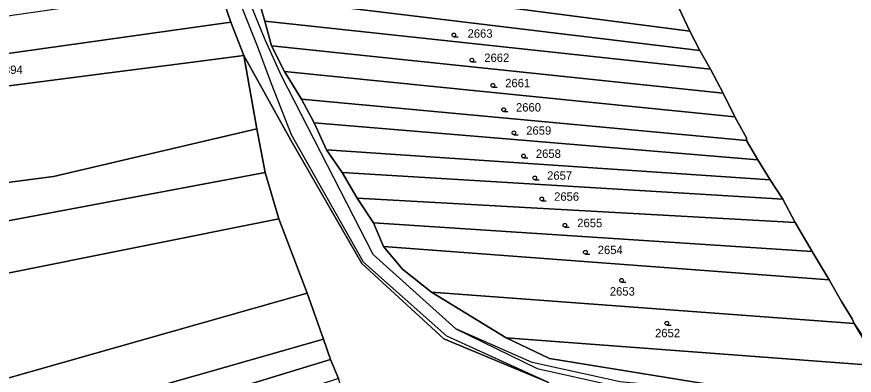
# Model space of a CAD drawing. Extents: x -596024 to -594475, y -1163820 to -1161957.
# Drawn here: x -595677.9 to -595508.5, y -1163378.9 to -1163306.5 of the extents above; entities that cross this region are included whole.
import ezdxf

# ---------------------------------------------------------------- set-up
doc = ezdxf.new("R2010")
doc.units = 0
for name, color, linetype in [('Level 1', 7, 'Continuous'), ('Level 3', 7, 'Continuous'), ('Level 4', 7, 'Continuous'), ('Level 5', 7, 'Continuous'), ('Level 60', 7, 'Continuous')]:
    doc.layers.add(name, color=color, linetype=linetype)

msp = doc.modelspace()

# ---------------------------------------------------------------- linework, layer by layer
at = {"layer": 'Level 1'}
for points in [[(-595631.17, -1163297.72), (-595541.71, -1163309.39)], [(-595634.65, -1163307.58), (-595637.21, -1163300.06)], [(-595627.73, -1163307.34), (-595629.18, -1163302.43)], [(-595539.69, -1163313.25), (-595629.18, -1163302.43)], [(-595543.97, -1163304.67), (-595541.71, -1163309.39)], [(-595634.65, -1163307.58), (-595689.86, -1163315.27), (-595717, -1163318.9), (-595713.61, -1163322.98), (-595710.29, -1163324.45)], [(-595634.65, -1163307.58), (-595631.99, -1163314.26)], [(-595627.73, -1163307.34), (-595626.38, -1163312.31)], [(-595627.73, -1163307.34), (-595537.56, -1163317.08)], [(-595541.71, -1163309.39), (-595539.69, -1163313.25)], [(-595626.38, -1163312.31), (-595623.76, -1163317.53)], [(-595534.96, -1163321.93), (-595626.38, -1163312.31)], [(-595710.29, -1163324.45), (-595689.01, -1163321.66), (-595655.54, -1163317.34), (-595644.41, -1163315.9), (-595631.99, -1163314.26)], [(-595631.99, -1163314.26), (-595629.34, -1163329.14)], [(-595631.99, -1163314.26), (-595622.47, -1163331.43), (-595608.09, -1163356.36), (-595591.53, -1163371.55), (-595570.47, -1163380.31)], [(-595539.69, -1163313.25), (-595537.56, -1163317.08)], [(-595623.76, -1163317.53), (-595620.3, -1163323.15)], [(-595623.76, -1163317.53), (-595532.62, -1163326.66)], [(-595537.56, -1163317.08), (-595534.96, -1163321.93)], [(-595534.96, -1163321.93), (-595532.62, -1163326.66)], [(-595620.3, -1163323.15), (-595617.76, -1163327.92)], [(-595620.3, -1163323.15), (-595530.24, -1163331.46)], [(-595617.76, -1163327.92), (-595615.23, -1163333.35)], [(-595527.99, -1163335.37), (-595617.76, -1163327.92)], [(-595532.62, -1163326.66), (-595530.24, -1163330.91), (-595530.24, -1163331.46)], [(-595629.34, -1163329.14), (-595670.48, -1163338.73), (-595752.85, -1163349.5), (-595804.05, -1163360.73)], [(-595629.34, -1163329.14), (-595627.7, -1163337.94)], [(-595530.24, -1163331.46), (-595527.99, -1163335.37)], [(-595615.23, -1163333.35), (-595612.09, -1163337.92)], [(-595525.5, -1163339.41), (-595615.23, -1163333.35)], [(-595527.99, -1163335.37), (-595525.5, -1163339.41)], [(-595627.7, -1163337.94), (-595745.09, -1163359.97), (-595798.75, -1163368.57)], [(-595627.7, -1163337.94), (-595624.92, -1163347.31)], [(-595612.09, -1163337.92), (-595609.04, -1163343.16)], [(-595612.09, -1163337.92), (-595522.91, -1163343.35)], [(-595525.5, -1163339.41), (-595522.91, -1163343.35)], [(-595609.04, -1163343.16), (-595605.78, -1163348.11)], [(-595520.38, -1163348.06), (-595609.04, -1163343.16)], [(-595522.91, -1163343.35), (-595520.38, -1163348.06)], [(-595740.32, -1163370.18), (-595738.69, -1163370.09), (-595624.92, -1163347.31)], [(-595624.92, -1163347.31), (-595619.16, -1163362.35)], [(-595605.78, -1163348.11), (-595603.75, -1163352.89)], [(-595605.78, -1163348.11), (-595516.96, -1163353.94)], [(-595520.38, -1163348.06), (-595516.96, -1163353.94)], [(-595603.75, -1163352.89), (-595599.87, -1163357.47), (-595593.99, -1163362.13)], [(-595513.54, -1163359.67), (-595603.75, -1163352.89)], [(-595516.96, -1163353.94), (-595513.54, -1163359.67)], [(-595508.46, -1163368.49), (-595508.87, -1163367.55), (-595511.07, -1163364.05), (-595513.54, -1163359.67)], [(-595619.16, -1163362.35), (-595777.25, -1163407.17)], [(-595619.16, -1163362.35), (-595615.88, -1163371.68)], [(-595593.99, -1163362.13), (-595578.89, -1163371.39)], [(-595593.99, -1163362.13), (-595508.46, -1163368.49)], [(-595502.77, -1163377.05), (-595508.46, -1163368.49)], [(-595615.88, -1163371.68), (-595719.5, -1163401.18), (-595717.29, -1163405.33)], [(-595615.88, -1163371.68), (-595614.46, -1163375.76)], [(-595578.89, -1163371.39), (-595570.13, -1163375.53), (-595522.75, -1163383.22), (-595489.45, -1163400.31)], [(-595503.37, -1163377.01), (-595578.89, -1163371.39)], [(-595673.65, -1163393.82), (-595614.46, -1163375.76)], [(-595614.46, -1163375.76), (-595612.85, -1163379.57)]]:
    msp.add_lwpolyline(points, dxfattribs=at)
at = {"layer": 'Level 3'}
for points in [[(-595589.06, -1163369.57), (-595605.82, -1163354.55), (-595624.37, -1163318.41), (-595627.64, -1163311.14), (-595640.13, -1163280.53), (-595658.11, -1163241.42), (-595667.31, -1163223.65), (-595682.35, -1163191.65), (-595714.56, -1163109.73), (-595719.08, -1163103.49)], [(-595570.47, -1163380.31), (-595590.93, -1163371.07), (-595607.77, -1163356.11), (-595622.34, -1163330.36), (-595626.4, -1163320.04), (-595629.2, -1163312.39), (-595641.66, -1163281.25), (-595659.92, -1163242.26), (-595669.39, -1163224.63), (-595684.22, -1163192.36), (-595704.51, -1163138.34), (-595716.42, -1163110.71), (-595720.5, -1163104.83)], [(-595503.37, -1163377.01), (-595508.46, -1163368.49)], [(-595489.45, -1163400.31), (-595481.99, -1163412.79), (-595487.18, -1163408.03), (-595495, -1163401.82), (-595520.72, -1163388.53), (-595538.02, -1163382.02), (-595555.84, -1163380.26), (-595573.63, -1163376.36), (-595589.06, -1163369.57)], [(-595589.06, -1163369.57), (-595572.65, -1163377.58), (-595556.89, -1163381.1), (-595538.5, -1163384.17), (-595522.14, -1163390.58), (-595495.28, -1163404.1), (-595487.35, -1163409.36), (-595479.41, -1163418.42)]]:
    msp.add_lwpolyline(points, dxfattribs=at)
at = {"layer": 'Level 5'}
for p, q in [((-595589.48, -1163310.51), (-595588.6, -1163310.51)), ((-595585.83, -1163315.6), (-595584.95, -1163315.6)), ((-595581.59, -1163320.71), (-595580.71, -1163320.71)), ((-595579.41, -1163325.62), (-595578.54, -1163325.62)), ((-595577.34, -1163330.3), (-595576.46, -1163330.3)), ((-595575.38, -1163334.99), (-595574.51, -1163334.99)), ((-595573.11, -1163339.41), (-595572.23, -1163339.41)), ((-595571.7, -1163343.66), (-595570.83, -1163343.66)), ((-595567.01, -1163349), (-595566.14, -1163349)), ((-595562.87, -1163354.45), (-595561.99, -1163354.45)), ((-595555.55, -1163360.13), (-595554.68, -1163360.13)), ((-595546.4, -1163368.81), (-595545.53, -1163368.81))]:
    msp.add_line(p, q, dxfattribs=at)
for centre in [(-595589.48, -1163310.13), (-595585.83, -1163315.22), (-595581.59, -1163320.33), (-595579.41, -1163325.24), (-595577.34, -1163329.92), (-595575.38, -1163334.61), (-595573.11, -1163339.03), (-595571.7, -1163343.28), (-595567.01, -1163348.62), (-595562.87, -1163354.07), (-595555.55, -1163359.75), (-595546.4, -1163368.43)]:
    msp.add_circle(centre, 0.375, dxfattribs=at)
at = {"layer": 'Level 60'}
for points in [[(-595570.47, -1163380.31), (-595591.53, -1163371.55), (-595608.09, -1163356.36), (-595622.47, -1163331.43), (-595631.99, -1163314.26), (-595634.65, -1163307.58), (-595637.21, -1163300.06), (-595640.41, -1163291.29), (-595643.76, -1163282.23), (-595645.78, -1163276.33), (-595647.23, -1163272.55), (-595649.76, -1163267.23), (-595652.29, -1163261.91), (-595656.6, -1163252.96), (-595658.54, -1163248.02), (-595659.73, -1163244.35), (-595661.36, -1163240.73), (-595665.63, -1163233.08), (-595667.91, -1163228.35), (-595671.73, -1163222.03), (-595675.06, -1163215.07), (-595678.46, -1163208.15)], [(-595629.18, -1163302.43), (-595627.73, -1163307.34), (-595626.38, -1163312.31), (-595623.76, -1163317.53), (-595620.3, -1163323.15), (-595617.76, -1163327.92), (-595615.23, -1163333.35), (-595612.09, -1163337.92), (-595609.04, -1163343.16), (-595605.78, -1163348.11), (-595603.75, -1163352.89)], [(-595502.77, -1163377.05), (-595508.46, -1163368.49), (-595508.87, -1163367.55), (-595511.07, -1163364.05), (-595513.54, -1163359.67), (-595516.96, -1163353.94), (-595520.38, -1163348.06), (-595522.91, -1163343.35), (-595525.5, -1163339.41), (-595527.99, -1163335.37), (-595530.24, -1163331.46), (-595530.24, -1163330.91), (-595532.62, -1163326.66), (-595534.96, -1163321.93), (-595537.56, -1163317.08), (-595539.69, -1163313.25), (-595541.71, -1163309.39), (-595543.97, -1163304.67)], [(-595603.75, -1163352.89), (-595599.87, -1163357.47), (-595593.99, -1163362.13), (-595578.89, -1163371.39), (-595570.13, -1163375.53), (-595522.75, -1163383.22), (-595489.45, -1163400.31), (-595485.98, -1163402.09), (-595476.39, -1163417.34), (-595479.41, -1163418.42), (-595480.75, -1163418.9)]]:
    msp.add_lwpolyline(points, dxfattribs=at)
for points in [[(-595543.97, -1163304.67), (-595541.71, -1163309.39), (-595631.17, -1163297.72), (-595633.52, -1163292.47)], [(-595541.71, -1163309.39), (-595539.69, -1163313.25), (-595629.18, -1163302.43), (-595631.17, -1163297.72)], [(-595690.62, -1163307.84), (-595637.21, -1163300.06), (-595634.65, -1163307.58), (-595689.86, -1163315.27), (-595717, -1163318.9), (-595713.61, -1163322.98), (-595710.29, -1163324.45), (-595734.25, -1163327.58), (-595757.91, -1163330.91), (-595758.99, -1163324.36), (-595760.28, -1163316.49), (-595735.34, -1163313.55), (-595722.45, -1163311.9)], [(-595539.69, -1163313.25), (-595537.56, -1163317.08), (-595627.73, -1163307.34), (-595629.18, -1163302.43)], [(-595689.86, -1163315.27), (-595634.65, -1163307.58), (-595631.99, -1163314.26), (-595644.41, -1163315.9), (-595655.54, -1163317.34), (-595689.01, -1163321.66), (-595710.29, -1163324.45), (-595713.61, -1163322.98), (-595717, -1163318.9)], [(-595626.38, -1163312.31), (-595627.73, -1163307.34), (-595537.56, -1163317.08), (-595534.96, -1163321.93)], [(-595623.76, -1163317.53), (-595626.38, -1163312.31), (-595534.96, -1163321.93), (-595532.62, -1163326.66)], [(-595631.99, -1163314.26), (-595629.34, -1163329.14), (-595670.48, -1163338.73), (-595752.85, -1163349.5), (-595804.05, -1163360.73), (-595819.06, -1163347.48), (-595791.87, -1163339.64), (-595765.75, -1163332.12), (-595757.91, -1163330.91), (-595734.25, -1163327.58), (-595710.29, -1163324.45), (-595689.01, -1163321.66), (-595655.54, -1163317.34), (-595644.41, -1163315.9)], [(-595537.99, -1163417.14), (-595549.16, -1163407.52), (-595553.43, -1163403.95), (-595568.94, -1163399.74), (-595600.74, -1163412.46), (-595602.94, -1163407.6), (-595604.42, -1163403.16), (-595605.97, -1163398.63), (-595609.55, -1163389.32), (-595611.3, -1163384.71), (-595612.85, -1163379.57), (-595614.46, -1163375.76), (-595615.88, -1163371.68), (-595619.16, -1163362.35), (-595624.92, -1163347.31), (-595627.7, -1163337.94), (-595629.34, -1163329.14), (-595631.99, -1163314.26), (-595622.47, -1163331.43), (-595608.09, -1163356.36), (-595591.53, -1163371.55), (-595570.47, -1163380.31), (-595555.95, -1163397.75), (-595548.27, -1163405.98)], [(-595620.3, -1163323.15), (-595623.76, -1163317.53), (-595532.62, -1163326.66), (-595530.24, -1163330.91), (-595530.24, -1163331.46)], [(-595617.76, -1163327.92), (-595620.3, -1163323.15), (-595530.24, -1163331.46), (-595527.99, -1163335.37)], [(-595615.23, -1163333.35), (-595617.76, -1163327.92), (-595527.99, -1163335.37), (-595525.5, -1163339.41)], [(-595629.34, -1163329.14), (-595627.7, -1163337.94), (-595745.09, -1163359.97), (-595798.75, -1163368.57), (-595804.05, -1163360.73), (-595752.85, -1163349.5), (-595670.48, -1163338.73)], [(-595612.09, -1163337.92), (-595615.23, -1163333.35), (-595525.5, -1163339.41), (-595522.91, -1163343.35)], [(-595627.7, -1163337.94), (-595624.92, -1163347.31), (-595738.69, -1163370.09), (-595740.32, -1163370.18), (-595742.69, -1163362.8), (-595749.35, -1163364.93), (-595747.54, -1163370.6), (-595768.79, -1163371.82), (-595793.68, -1163374.7), (-595798.75, -1163368.57), (-595745.09, -1163359.97)], [(-595609.04, -1163343.16), (-595612.09, -1163337.92), (-595522.91, -1163343.35), (-595520.38, -1163348.06)], [(-595605.78, -1163348.11), (-595609.04, -1163343.16), (-595520.38, -1163348.06), (-595516.96, -1163353.94)], [(-595768.79, -1163371.82), (-595747.54, -1163370.6), (-595745.21, -1163377.89), (-595738.54, -1163375.75), (-595740.32, -1163370.18), (-595738.69, -1163370.09), (-595624.92, -1163347.31), (-595619.16, -1163362.35), (-595777.25, -1163407.17), (-595793.68, -1163374.7)], [(-595603.75, -1163352.89), (-595605.78, -1163348.11), (-595516.96, -1163353.94), (-595513.54, -1163359.67)], [(-595599.87, -1163357.47), (-595603.75, -1163352.89), (-595513.54, -1163359.67), (-595511.07, -1163364.05), (-595508.87, -1163367.55), (-595508.46, -1163368.49), (-595593.99, -1163362.13)], [(-595717.29, -1163405.33), (-595725.74, -1163405.17), (-595730.22, -1163405.8), (-595736.36, -1163406.67), (-595751.45, -1163410.81), (-595750.51, -1163414.55), (-595767.7, -1163421.96), (-595777.25, -1163407.17), (-595619.16, -1163362.35), (-595615.88, -1163371.68), (-595719.5, -1163401.18)], [(-595578.89, -1163371.39), (-595593.99, -1163362.13), (-595508.46, -1163368.49), (-595502.77, -1163377.05), (-595503.37, -1163377.01)], [(-595688.84, -1163399.07), (-595717.29, -1163405.33), (-595719.5, -1163401.18), (-595615.88, -1163371.68), (-595614.46, -1163375.76), (-595673.65, -1163393.82)], [(-595570.13, -1163375.53), (-595578.89, -1163371.39), (-595503.37, -1163377.01), (-595502.77, -1163377.05), (-595491.59, -1163393.82), (-595485.98, -1163402.09), (-595489.45, -1163400.31), (-595522.75, -1163383.22)], [(-595614.46, -1163375.76), (-595612.85, -1163379.57), (-595671.94, -1163398.94), (-595673.65, -1163393.82)]]:
    msp.add_lwpolyline(points, close=True, dxfattribs=at)

# ---------------------------------------------------------------- texts
at = {"layer": 'Level 4'}
for s, p in [('2663', (-595586.71, -1163310.69)), ('2662', (-595583.33, -1163315.6)), ('2394', (-595681.79, -1163318.02)), ('2661', (-595579.09, -1163320.71)), ('2660', (-595576.91, -1163325.62)), ('2659', (-595574.84, -1163330.3)), ('2658', (-595572.88, -1163334.99)), ('2657', (-595570.61, -1163339.41)), ('2656', (-595569.2, -1163343.66)), ('2655', (-595564.51, -1163349)), ('2654', (-595560.37, -1163354.45)), ('2653', (-595557.92, -1163362.84)), ('2652', (-595548.76, -1163371.26))]:
    msp.add_text(s, height=1.7, dxfattribs=at).set_placement(p)

doc.saveas('drawing.dxf')
